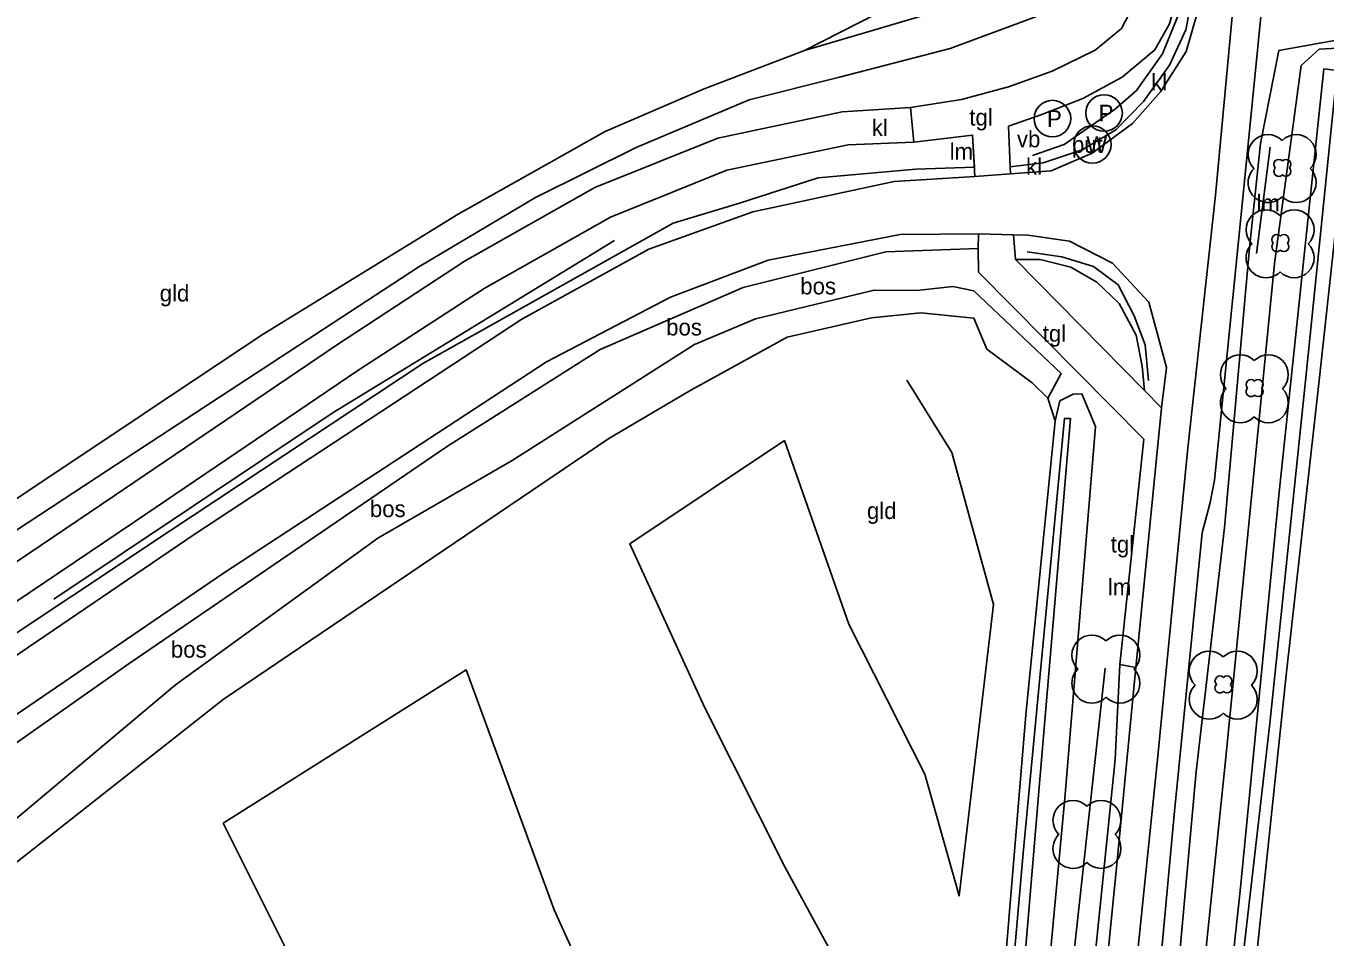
# Model space of a CAD drawing. Extents: x 154825 to 158680, y 370717 to 378075.
# Drawn here: x 157001.4 to 157079.7, y 374726 to 374780.9 of the extents above; entities that cross this region are included whole.
import ezdxf

# ---------------------------------------------------------------- set-up
doc = ezdxf.new("R2010")
doc.units = 0
for name, color, linetype in [('bermbeschermingsblok lijn', 7, 'Continuous'), ('boom', 7, 'Continuous'), ('bos(vs)', 7, 'Continuous'), ('cultuurscheiding', 7, 'Continuous'), ('grasland_productiegrasl(vs)', 7, 'Continuous'), ('hoogteverschillijn', 7, 'Continuous'), ('insteek sloot', 7, 'Continuous'), ('klinkerverharding(vs)', 7, 'Continuous'), ('maaiveldlijn algemeen', 7, 'Continuous'), ('maaiveldlijn algemeen - bomenrij', 7, 'Continuous'), ('maaiveldlijn algemeen - gesloten verharding', 7, 'Continuous'), ('maaiveldlijn algemeen - onverhard', 7, 'Continuous'), ('maaiveldlijn algemeen - open verharding', 7, 'Continuous'), ('paal', 7, 'Continuous'), ('palenrij', 7, 'Continuous'), ('put(deksel) water', 7, 'Continuous'), ('Sloot bodem', 7, 'Continuous'), ('talud(boven)', 7, 'Continuous'), ('talud(onder)', 7, 'Continuous'), ('tegelverh(vs)', 7, 'Continuous'), ('verkeersb_z kabel', 7, 'Continuous'), ('verlichtingsobject', 7, 'Continuous'), ('vlak_Bos', 7, 'Continuous'), ('vlak_Grasland', 7, 'Continuous'), ('vlak_Grazige_vegetatie', 7, 'Continuous'), ('waarschuwingshek(schrikhek)', 7, 'Continuous'), ('waterleidingput', 7, 'Continuous')]:
    doc.layers.add(name, color=color, linetype=linetype)

msp = doc.modelspace()

# ---------------------------------------------------------------- linework, layer by layer
at = {"layer": 'bermbeschermingsblok lijn'}
msp.add_lwpolyline([(157069.064, 374759.55), (157068.868, 374761.683), (157068.204, 374763.443), (157067.237, 374765.303), (157065.757, 374766.414), (157063.847, 374767.005), (157061.757, 374767.304)], dxfattribs=at)
at = {"layer": 'boom'}
for centre, radius, start, end in [((157076.272, 374773.17), 1.2, 45, 225), ((157077.969, 374773.17), 1.2, 315, 135), ((157076.923, 374772.575), 0.3, 45, 225), ((157077.347, 374772.575), 0.3, 315, 135), ((157076.272, 374771.473), 1.2, 134.74307, 315), ((157076.923, 374772.15), 0.3, 134.74307, 315), ((157077.969, 374771.473), 1.2, 225, 45), ((157077.347, 374772.15), 0.3, 225, 45), ((157076.15, 374768.632), 1.2, 45, 225), ((157077.847, 374768.632), 1.2, 315, 135), ((157076.801, 374768.037), 0.3, 45, 225), ((157076.801, 374767.612), 0.3, 134.74307, 315), ((157077.225, 374768.037), 0.3, 315, 135), ((157077.225, 374767.612), 0.3, 225, 45), ((157076.15, 374766.935), 1.2, 134.74307, 315), ((157077.847, 374766.935), 1.2, 225, 45), ((157074.596, 374759.893), 1.2, 45, 225), ((157076.293, 374759.893), 1.2, 315, 135), ((157075.247, 374759.297), 0.3, 45, 225), ((157075.671, 374759.297), 0.3, 315, 135), ((157074.596, 374758.196), 1.2, 134.74307, 315), ((157075.247, 374758.873), 0.3, 134.74307, 315), ((157076.293, 374758.196), 1.2, 225, 45), ((157075.671, 374758.873), 0.3, 225, 45), ((157065.648, 374742.987), 1.2, 45, 225), ((157067.345, 374742.987), 1.2, 315, 135), ((157072.723, 374742.022), 1.2, 45, 225), ((157074.42, 374742.022), 1.2, 315, 135), ((157065.648, 374741.29), 1.2, 134.74307, 315), ((157067.345, 374741.29), 1.2, 225, 45), ((157072.723, 374740.325), 1.2, 134.74307, 315), ((157073.374, 374741.426), 0.3, 45, 225), ((157073.374, 374741.002), 0.3, 134.74307, 315), ((157074.42, 374740.325), 1.2, 225, 45), ((157073.798, 374741.426), 0.3, 315, 135), ((157073.798, 374741.002), 0.3, 225, 45), ((157064.508, 374733.023), 1.2, 45, 225), ((157066.205, 374733.023), 1.2, 315, 135), ((157064.508, 374731.326), 1.2, 134.74307, 315), ((157066.205, 374731.326), 1.2, 225, 45)]:
    msp.add_arc(centre, radius, start, end, dxfattribs=at)
at = {"layer": 'cultuurscheiding'}
msp.add_lwpolyline([(157063.006, 374758.469), (157063.448, 374757.118)], dxfattribs=at)
at = {"layer": 'hoogteverschillijn'}
for points in [[(157052.41, 374720.52), (157047.17, 374730.18), (157042.3, 374739.84), (157037.8, 374749.7), (157047.12, 374755.92), (157051.01, 374744.84), (157055.59, 374735.81), (157057.65, 374728.46), (157059.73, 374746.03), (157057.21, 374755.2), (157054.49, 374759.57)], [(157019.59, 374720.23), (157013.29, 374732.85), (157027.94, 374742.09), (157033.24, 374727.62), (157038.97, 374714.97)]]:
    msp.add_lwpolyline(points, dxfattribs=at)
at = {"layer": 'insteek sloot'}
for points in [[(157070.038, 374657.76), (157069.651, 374674.84), (157069.918, 374687.489), (157070.083, 374698.383), (157071.904, 374719.116), (157073.753, 374737.017), (157075.438, 374754.15), (157076.662, 374766.601), (157078.274, 374778.535), (157079.358, 374779.512), (157080.446, 374779.582), (157081.346, 374778.968), (157081.322, 374777.629), (157079.346, 374759.545), (157077.365, 374741.765), (157075.6, 374724.997), (157073.869, 374707.611), (157072.813, 374690.193), (157072.672, 374671.424), (157073.075, 374657.933)], [(157060.688, 374657.423), (157059.749, 374673.288), (157060.069, 374687.106), (157060.923, 374703.188), (157062.778, 374720.987), (157064.051, 374734.569), (157065.865, 374756.777), (157065.053, 374758.733), (157064.529, 374758.71), (157063.722, 374758.322), (157063.448, 374757.118), (157061.663, 374739.391), (157060.128, 374720.743), (157058.798, 374702.021), (157057.855, 374688.622), (157057.471, 374675.446), (157058.092, 374657.432)]]:
    msp.add_lwpolyline(points, dxfattribs=at)
at = {"layer": 'maaiveldlijn algemeen'}
msp.add_lwpolyline([(157065.356, 374667.377), (157065.266, 374667.721), (157065.415, 374684.689), (157066.129, 374700.297), (157067.607, 374717.179), (157069.628, 374736.89), (157071.415, 374755.276), (157073.095, 374770.706), (157074.704, 374787.982), (157076.337, 374807.93), (157078.17, 374826.852), (157079.857, 374843.868), (157081.554, 374861.031), (157083.22, 374877.925), (157084.114, 374887.927)], dxfattribs=at)
at = {"layer": 'maaiveldlijn algemeen - bomenrij'}
for points in [[(157003.07, 374746.364), (157019.852, 374757.577), (157036.882, 374767.976)], [(157066.449, 374742.187), (157064.265, 374722.205)]]:
    msp.add_lwpolyline(points, dxfattribs=at)
at = {"layer": 'maaiveldlijn algemeen - gesloten verharding'}
for points in [[(157076.3, 374786.143), (157074.688, 374769.954), (157073.051, 374753.533), (157072.777, 374752.191), (157072.303, 374750.347), (157070.612, 374733.344), (157069.353, 374719.625), (157067.677, 374699.476), (157066.803, 374682.336), (157066.901, 374668.815), (157067.388, 374657.349), (157067.996, 374649.831), (157070.127, 374632.94), (157071.96, 374621.961), (157075.012, 374608.355), (157078.546, 374594.189), (157078.948, 374593.306), (157080.098, 374588.325), (157080.234, 374586.859), (157082.612, 374577.263)], [(157060.752, 374772.01), (157063.19, 374772.183), (157065.663, 374773.252), (157068.101, 374775.046), (157069.793, 374776.949), (157071.328, 374779.38), (157072.02, 374781.759), (157072.133, 374782.912)], [(156908.93, 374686.88), (156929.307, 374700.36), (156950.704, 374714.791), (156969.902, 374727.778), (156983.325, 374736.79), (157006.711, 374752.593), (157020.177, 374761.706), (157027.874, 374766.758), (157035.683, 374771.18), (157043.102, 374774.157), (157050.603, 374775.731), (157054.727, 374775.996)], [(156910.171, 374685.176), (156930.464, 374698.771), (156951.975, 374713.212), (156971.143, 374726.146), (156984.546, 374735.266), (157007.935, 374751.014), (157021.456, 374760.19), (157029.014, 374765.084), (157036.641, 374769.393), (157043.65, 374772.223), (157050.97, 374773.75), (157054.923, 374773.913)], [(157058.599, 374771.834), (157053.725, 374771.534), (157045.217, 374769.71), (157038.94, 374767.46), (157031.289, 374763.244), (157011.527, 374750.258), (156995.502, 374739.354), (156979.43, 374728.537), (156960.286, 374715.435), (156941.933, 374703.001), (156924.065, 374691.064), (156908.524, 374681.282), (156902.819, 374677.773)], [(157064.059, 374657.593), (157063.587, 374667.485), (157063.408, 374681.24), (157064.09, 374696.748), (157065.213, 374710.737), (157067.166, 374730.387), (157068.295, 374742.24), (157069.844, 374757.901), (157070.16, 374760.318), (157069.076, 374764.273), (157066.89, 374766.617), (157064.296, 374767.936), (157061.786, 374768.306), (157060.933, 374768.322), (157058.815, 374768.378), (157054.099, 374768.352), (157046.136, 374766.793), (157040.249, 374764.569), (157032.769, 374760.667), (157013.298, 374747.916), (156996.952, 374736.766)], [(157068.827, 374758.945), (157068.682, 374760.398), (157068.325, 374762.273), (157067.295, 374764.189), (157065.941, 374765.475), (157064.38, 374766.373), (157062.538, 374766.83), (157061.038, 374766.835)]]:
    msp.add_lwpolyline(points, dxfattribs=at)
at = {"layer": 'maaiveldlijn algemeen - onverhard'}
for points in [[(157083.583, 374576.961), (157076.058, 374608.402), (157072.883, 374622.088), (157071.037, 374632.909), (157068.787, 374649.781), (157068.179, 374657.204), (157067.716, 374672.263), (157068.028, 374687.117), (157068.934, 374701.863), (157070.449, 374719.514), (157071.943, 374735.96), (157073.651, 374750.685), (157075.155, 374767.548), (157075.808, 374773.825), (157076.929, 374779.443), (157081.053, 374780.184), (157081.178, 374782.476), (157077.5, 374785.231), (157078.64, 374798.868), (157079.939, 374811.963), (157081.691, 374829.707), (157083.078, 374846.216), (157084.316, 374861.01), (157086.221, 374883.113)], [(156906.666, 374682.084), (156908.803, 374682.699), (156919.942, 374689.542), (156936.084, 374700.236), (156955.738, 374713.745), (156971.999, 374724.93), (156992.185, 374738.577), (157010.108, 374750.506), (157025.324, 374760.57), (157040.404, 374769.027), (157044.409, 374770.237), (157049.146, 374771.756), (157055.047, 374772.276), (157058.567, 374772.394)], [(157058.788, 374767.497), (157053.226, 374767.293), (157044.624, 374765.157), (157036.012, 374761.408), (157026.755, 374755.536), (157007.607, 374742.48), (156990.566, 374730.487), (156972.054, 374718.401), (156957.88, 374708.778), (156939.566, 374696.452), (156923.399, 374685.784), (156904.309, 374673.642), (156896.066, 374668.648), (156879.445, 374658.201), (156864.22, 374649.125), (156848.692, 374640.077), (156832.159, 374629.798), (156816.8, 374620.801), (156800.837, 374610.971), (156785.452, 374602.165), (156769.901, 374592.425), (156758.26, 374585.378)], [(157121.213, 374404.506), (157120.206, 374406.947), (157114.988, 374428.078), (157106.674, 374462.614), (157100.587, 374486.717), (157095.183, 374509.139), (157089.311, 374531.67), (157083.931, 374553.683), (157078.789, 374575.642), (157071.097, 374607.284), (157067.972, 374620.964), (157066.084, 374632.383), (157063.68, 374649.315), (157062.985, 374657.365), (157062.485, 374676.177), (157062.93, 374692.506), (157064.241, 374710.009), (157065.87, 374725.092), (157067.061, 374736.695), (157067.344, 374742.417)]]:
    msp.add_lwpolyline(points, dxfattribs=at)
at = {"layer": 'maaiveldlijn algemeen - open verharding'}
for points in [[(157054.727, 374775.996), (157057.792, 374776.482), (157060.63, 374777.256), (157063.258, 374778.189), (157065.86, 374779.455), (157067.447, 374780.765), (157068.164, 374782.145), (157068.361, 374783.101)], [(157070.336, 374782.862), (157070.837, 374782.847), (157070.333, 374781.039), (157069.439, 374779.486), (157067.481, 374777.823), (157065.113, 374776.554), (157062.637, 374775.57), (157060.633, 374774.884), (157060.734, 374772.434), (157060.752, 374772.01)], [(157072.133, 374782.912), (157071.729, 374782.864), (157071.318, 374780.693), (157070.328, 374778.562), (157068.759, 374776.367), (157067.1, 374774.663), (157065.064, 374773.454), (157062.715, 374772.673), (157060.734, 374772.434), (157062.715, 374772.673), (157065.064, 374773.454), (157067.1, 374774.663), (157068.759, 374776.367), (157070.328, 374778.562), (157071.318, 374780.693), (157071.729, 374782.864), (157072.104, 374782.909)], [(157054.923, 374773.913), (157054.727, 374775.996)], [(157058.456, 374774.34), (157054.923, 374773.913)], [(157058.567, 374772.394), (157058.456, 374774.34)], [(157058.599, 374771.834), (157058.456, 374774.34)], [(157060.752, 374772.01), (157058.599, 374771.834)], [(157068.295, 374742.24), (157067.344, 374742.417), (157068.777, 374756.008), (157058.826, 374766.074), (157058.788, 374767.497), (157058.815, 374768.378)], [(157060.933, 374768.322), (157061.038, 374766.835), (157068.827, 374758.945), (157069.844, 374757.901)]]:
    msp.add_lwpolyline(points, dxfattribs=at)
at = {"layer": 'paal'}
for centre in [(157063.276, 374775.334), (157066.389, 374775.667)]:
    msp.add_circle(centre, 1.1, dxfattribs=at)
at = {"layer": 'palenrij'}
msp.add_lwpolyline([(157062.072, 374773.108), (157063.985, 374773.772), (157067.083, 374775.926), (157068.337, 374777.035), (157069.909, 374779.242), (157070.955, 374781.8)], dxfattribs=at)
at = {"layer": 'Sloot bodem'}
for points in [[(157072.086, 374657.879), (157071.736, 374676.242), (157072.14, 374694.91), (157073.644, 374715.089), (157076.37, 374738.856), (157078.596, 374760.102), (157080.439, 374778.228), (157079.642, 374778.332), (157076.915, 374752.613), (157074.597, 374728.77), (157071.826, 374703.195), (157070.916, 374686.465), (157070.739, 374672.148), (157071.242, 374658.175), (157072.3, 374646.196), (157073.405, 374634.739), (157075.64, 374623.009), (157078.592, 374609.144), (157082.252, 374595.783), (157083.133, 374596.151), (157078.302, 374614.224), (157075.317, 374628.953), (157072.781, 374648.504), (157072.086, 374657.879)], [(157058.468, 374657.462), (157058.061, 374672.922), (157058.557, 374690.828), (157059.641, 374709.69), (157061.527, 374731.255), (157063.997, 374757.258), (157064.372, 374757.249), (157062.541, 374735.727), (157060.768, 374714.647), (157059.374, 374695.702), (157058.903, 374678.867), (157059.129, 374657.578), (157059.98, 374647.898), (157061.988, 374631.284), (157064.692, 374615.087), (157065.977, 374609.807), (157071.629, 374587.961), (157070.938, 374587.889), (157067.477, 374601.62), (157063.278, 374619.543), (157059.414, 374645.537), (157058.468, 374657.462)]]:
    msp.add_lwpolyline(points, dxfattribs=at)
at = {"layer": 'talud(boven)'}
for points in [[(157067.46, 374785.059), (157065.34, 374782.836), (157063.177, 374781.808), (157057.11, 374779.565), (157050.445, 374777.837), (157044.983, 374776.458), (157038.186, 374773.594), (157032.106, 374770.583), (157025.075, 374766.4), (157006.332, 374754.125), (156986.156, 374740.895), (156967.674, 374728.897), (156953.013, 374718.51), (156934.164, 374705.452), (156924.223, 374699.416), (156917.214, 374694.351), (156911.583, 374690.582), (156906.945, 374687.992), (156904.015, 374686.189), (156903.235, 374684.887)], [(156772.965, 374590.603), (156775.722, 374594.295), (156792.67, 374604.262), (156817.36, 374618.725), (156826.884, 374624.272), (156846.111, 374636.239), (156862.804, 374646.068), (156884.703, 374659.928), (156904.913, 374671.811), (156925.887, 374685.677), (156949.71, 374700.685), (156972.57, 374715.378), (156996.679, 374729.666), (157010.404, 374741.198), (157022.617, 374750.039), (157030.709, 374754.72), (157041.699, 374761.707), (157045.376, 374763.259), (157052.518, 374764.99), (157055.093, 374764.977), (157057.276, 374765.207), (157058.531, 374764.939), (157063.793, 374759.969), (157063.006, 374758.469)]]:
    msp.add_lwpolyline(points, dxfattribs=at)
at = {"layer": 'talud(onder)'}
for points in [[(157066.082, 374785.292), (157065.756, 374784.587), (157062.708, 374783.711), (157056.456, 374781.824), (157048.326, 374779.446), (157042.281, 374777.131), (157036.321, 374774.555), (157027.445, 374769.571), (157015.597, 374762.274), (156994.362, 374748.104), (156977.053, 374736.386), (156960.327, 374725.154), (156934.345, 374707.456), (156912.588, 374692.787), (156904.489, 374687.16), (156900.925, 374686.12), (156896.334, 374689.536)], [(156772.965, 374590.603), (156787.562, 374599.51), (156812.486, 374614.447), (156826.876, 374622.792), (156844.138, 374633.095), (156865.609, 374645.767), (156891.78, 374661.168), (156928.95, 374684.105), (156952.166, 374699.941), (156973.301, 374714.255), (156996.604, 374727.173), (157013.288, 374740.307), (157036.542, 374756.037), (157041.469, 374758.965), (157047.28, 374762.149), (157052.369, 374763.326), (157055.331, 374763.628), (157058.528, 374763.294), (157059.329, 374761.44), (157062.056, 374759.392), (157063.006, 374758.469)]]:
    msp.add_lwpolyline(points, dxfattribs=at)
at = {"layer": 'vlak_Bos'}
for points in [[(157063.177, 374781.808), (157057.11, 374779.565), (157050.445, 374777.837), (157044.983, 374776.458), (157038.186, 374773.594), (157032.106, 374770.583), (157025.075, 374766.4), (157006.332, 374754.125), (156986.156, 374740.895), (156967.674, 374728.897), (156953.013, 374718.51), (156934.164, 374705.452), (156924.223, 374699.416), (156917.214, 374694.351), (156911.583, 374690.582), (156906.945, 374687.992), (156904.015, 374686.189), (156903.235, 374684.887), (156900.912, 374683.131)], [(156900.925, 374686.12), (156904.489, 374687.16), (156912.588, 374692.787), (156934.345, 374707.456), (156960.327, 374725.154), (156977.053, 374736.386), (156994.362, 374748.104), (157015.597, 374762.274), (157027.445, 374769.571), (157036.321, 374774.555), (157042.281, 374777.131), (157048.326, 374779.446), (157056.456, 374781.824)], [(156996.679, 374729.666), (157010.404, 374741.198), (157022.617, 374750.039), (157030.709, 374754.72), (157041.699, 374761.707), (157045.376, 374763.259), (157052.518, 374764.99), (157055.093, 374764.977), (157057.276, 374765.207), (157058.531, 374764.939), (157063.793, 374759.969), (157063.006, 374758.469), (157062.056, 374759.392), (157059.329, 374761.44), (157058.528, 374763.294), (157055.331, 374763.628), (157052.369, 374763.326), (157047.28, 374762.149), (157041.469, 374758.965), (157036.542, 374756.037), (157013.288, 374740.307), (156996.604, 374727.173)]]:
    msp.add_lwpolyline(points, dxfattribs=at)
at = {"layer": 'vlak_Grasland'}
for points in [[(157056.456, 374781.824), (157048.326, 374779.446), (157052.66, 374781.65)], [(156996.604, 374727.173), (157013.288, 374740.307), (157036.542, 374756.037), (157041.469, 374758.965), (157047.28, 374762.149), (157052.369, 374763.326), (157055.331, 374763.628), (157058.528, 374763.294), (157059.329, 374761.44), (157062.056, 374759.392), (157063.006, 374758.469), (157063.448, 374757.118), (157061.663, 374739.391), (157060.128, 374720.743), (157058.798, 374702.021), (157057.855, 374688.622), (157057.471, 374675.446), (157058.092, 374657.432)]]:
    msp.add_lwpolyline(points, dxfattribs=at)
at = {"layer": 'vlak_Grazige_vegetatie'}
for points in [[(157071.729, 374782.864), (157071.318, 374780.693), (157070.328, 374778.562), (157068.759, 374776.367), (157067.1, 374774.663), (157065.064, 374773.454), (157062.715, 374772.673), (157060.734, 374772.434), (157060.633, 374774.884), (157062.637, 374775.57), (157065.113, 374776.554), (157067.481, 374777.823), (157069.439, 374779.486), (157070.333, 374781.039)], [(157068.164, 374782.145), (157067.447, 374780.765), (157065.86, 374779.455), (157063.258, 374778.189), (157060.63, 374777.256), (157057.792, 374776.482), (157054.727, 374775.996), (157050.603, 374775.731), (157043.102, 374774.157), (157035.683, 374771.18), (157027.874, 374766.758), (157020.177, 374761.706), (157006.711, 374752.593), (156983.325, 374736.79)], [(156986.156, 374740.895), (157006.332, 374754.125), (157025.075, 374766.4), (157032.106, 374770.583), (157038.186, 374773.594), (157044.983, 374776.458), (157050.445, 374777.837), (157057.11, 374779.565), (157063.177, 374781.808)], [(157068.179, 374657.204), (157067.716, 374672.263), (157068.028, 374687.117), (157068.934, 374701.863), (157070.449, 374719.514), (157071.943, 374735.96), (157073.651, 374750.685), (157075.155, 374767.548), (157075.808, 374773.825), (157076.929, 374779.443), (157081.053, 374780.184), (157081.346, 374778.968), (157080.446, 374779.582), (157079.358, 374779.512), (157078.274, 374778.535), (157076.662, 374766.601), (157075.438, 374754.15), (157073.753, 374737.017), (157071.904, 374719.116), (157070.083, 374698.383), (157069.918, 374687.489), (157069.651, 374674.84), (157070.038, 374657.76)], [(157070.038, 374657.76), (157069.651, 374674.84), (157069.918, 374687.489), (157070.083, 374698.383), (157071.904, 374719.116), (157073.753, 374737.017), (157075.438, 374754.15), (157076.662, 374766.601), (157078.274, 374778.535), (157079.358, 374779.512), (157080.446, 374779.582), (157081.346, 374778.968), (157081.322, 374777.629), (157079.346, 374759.545), (157077.365, 374741.765), (157075.6, 374724.997), (157073.869, 374707.611), (157072.813, 374690.193), (157072.672, 374671.424), (157073.075, 374657.933)], [(156984.546, 374735.266), (157007.935, 374751.014), (157021.456, 374760.19), (157029.014, 374765.084), (157036.641, 374769.393), (157043.65, 374772.223), (157050.97, 374773.75), (157054.924, 374773.913), (157058.456, 374774.34), (157058.567, 374772.394), (157055.047, 374772.276), (157049.146, 374771.756), (157044.409, 374770.237), (157040.404, 374769.027), (157025.324, 374760.57), (157010.108, 374750.506), (156992.185, 374738.577)], [(156990.566, 374730.487), (157007.607, 374742.48), (157026.755, 374755.536), (157036.012, 374761.408), (157044.624, 374765.157), (157053.226, 374767.293), (157058.788, 374767.497), (157058.826, 374766.074), (157068.777, 374756.008), (157067.344, 374742.417), (157067.061, 374736.695), (157065.87, 374725.092), (157064.241, 374710.009), (157062.93, 374692.506), (157062.485, 374676.177), (157062.985, 374657.365), (157063.68, 374649.315), (157066.084, 374632.383), (157067.972, 374620.964), (157071.097, 374607.284), (157078.789, 374575.642)], [(157060.688, 374657.423), (157059.749, 374673.288), (157060.069, 374687.106), (157060.923, 374703.188), (157062.778, 374720.987), (157064.051, 374734.569), (157065.865, 374756.777), (157065.053, 374758.733), (157064.529, 374758.71), (157063.722, 374758.322), (157063.448, 374757.118), (157063.006, 374758.469), (157063.793, 374759.969), (157058.531, 374764.939), (157057.276, 374765.207), (157055.093, 374764.977), (157052.518, 374764.99), (157045.376, 374763.259), (157041.699, 374761.707), (157030.709, 374754.72), (157022.617, 374750.039), (157010.404, 374741.198), (156996.679, 374729.666)], [(157058.092, 374657.432), (157057.471, 374675.446), (157057.855, 374688.622), (157058.798, 374702.021), (157060.128, 374720.743), (157061.663, 374739.391), (157063.448, 374757.118), (157063.722, 374758.322), (157064.529, 374758.71), (157065.053, 374758.733), (157065.865, 374756.777), (157064.051, 374734.569), (157062.778, 374720.987), (157060.923, 374703.188), (157060.069, 374687.106), (157059.749, 374673.288), (157060.688, 374657.423)]]:
    msp.add_lwpolyline(points, dxfattribs=at)
for points in [[(157078.592, 374609.144), (157082.252, 374595.783), (157083.133, 374596.151), (157078.302, 374614.224), (157075.317, 374628.953), (157072.781, 374648.504), (157072.086, 374657.879), (157071.736, 374676.242), (157072.14, 374694.91), (157073.644, 374715.089), (157076.37, 374738.856), (157078.596, 374760.102), (157080.439, 374778.228), (157079.642, 374778.332), (157076.915, 374752.613), (157074.597, 374728.77), (157071.826, 374703.195), (157070.916, 374686.465), (157070.739, 374672.148), (157071.242, 374658.175), (157072.3, 374646.196), (157073.405, 374634.739), (157075.64, 374623.009)], [(157068.682, 374760.398), (157068.827, 374758.946), (157061.038, 374766.835), (157062.538, 374766.83), (157064.38, 374766.373), (157065.941, 374765.475), (157067.295, 374764.189), (157068.325, 374762.273)], [(157067.477, 374601.62), (157070.938, 374587.889), (157071.629, 374587.961), (157065.977, 374609.807), (157064.692, 374615.087), (157061.988, 374631.284), (157059.98, 374647.898), (157059.129, 374657.578), (157058.903, 374678.867), (157059.374, 374695.702), (157060.768, 374714.647), (157062.541, 374735.727), (157064.372, 374757.249), (157063.997, 374757.258), (157061.527, 374731.255), (157059.641, 374709.69), (157058.557, 374690.828), (157058.061, 374672.922), (157058.468, 374657.462), (157059.414, 374645.537), (157063.278, 374619.543)]]:
    msp.add_lwpolyline(points, close=True, dxfattribs=at)
at = {"layer": 'waarschuwingshek(schrikhek)'}
msp.add_lwpolyline([(157075.566, 374767.208), (157076.405, 374773.608)], dxfattribs=at)
at = {"layer": 'waterleidingput'}
msp.add_circle((157065.683, 374773.77), 1.125, dxfattribs=at)

# ---------------------------------------------------------------- texts
at = {"layer": 'bos(vs)'}
for p in [(157048.072, 374764.733), (157039.988, 374762.256), (157022.127, 374751.304), (157010.132, 374742.83)]:
    msp.add_text('bos', height=1, dxfattribs=at).set_placement(p)
at = {"layer": 'grasland_productiegrasl(vs)'}
for p in [(157009.459, 374764.308), (157052.093, 374751.19)]:
    msp.add_text('gld', height=1, dxfattribs=at).set_placement(p)
at = {"layer": 'klinkerverharding(vs)'}
for p in [(157069.226, 374777.027), (157052.383, 374774.284), (157061.683, 374771.944)]:
    msp.add_text('kl', height=1, dxfattribs=at).set_placement(p)
at = {"layer": 'paal'}
for p in [(157062.947, 374774.834), (157066.06, 374775.167)]:
    msp.add_text('P', height=1, dxfattribs=at).set_placement(p)
at = {"layer": 'put(deksel) water'}
msp.add_text('put', height=1, dxfattribs=at).set_placement((157064.451, 374773.27))
at = {"layer": 'tegelverh(vs)'}
for p in [(157058.264, 374774.914), (157062.691, 374761.877), (157066.791, 374749.169)]:
    msp.add_text('tgl', height=1, dxfattribs=at).set_placement(p)
at = {"layer": 'verkeersb_z kabel'}
msp.add_text('vb', height=1, dxfattribs=at).set_placement((157061.134, 374773.601))
at = {"layer": 'verlichtingsobject'}
for p in [(157057.08, 374772.853), (157075.57, 374769.75), (157066.621, 374746.588)]:
    msp.add_text('lm', height=1, dxfattribs=at).set_placement(p)
at = {"layer": 'waterleidingput'}
msp.add_text('W', height=1, dxfattribs=at).set_placement((157065.315, 374773.27))

doc.saveas('drawing.dxf')
